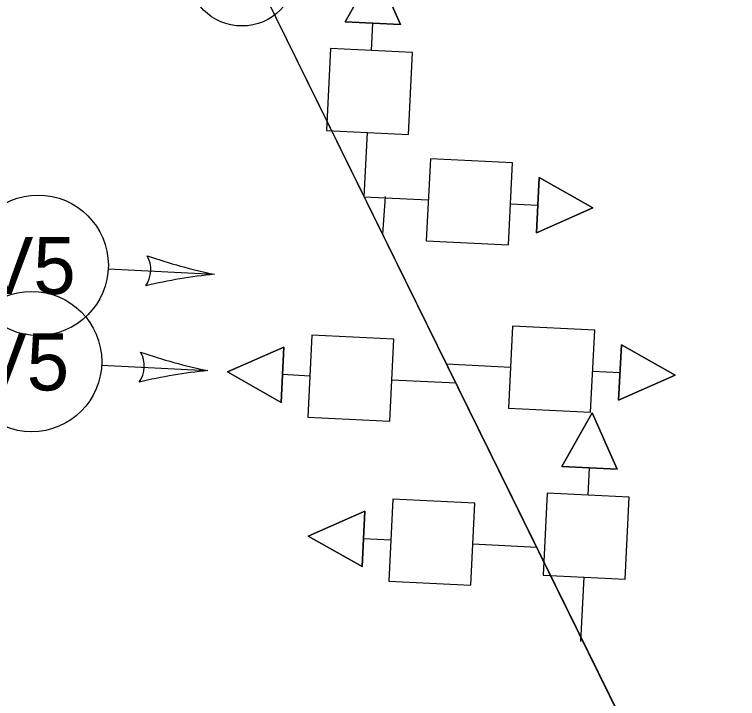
# Model space of a CAD drawing. Extents: x 647787 to 668496, y 640478 to 654412.
# Drawn here: x 659859.5 to 659900.71, y 647427.78 to 647466.77 of the extents above; entities that cross this region are included whole.
import ezdxf

# ---------------------------------------------------------------- set-up
doc = ezdxf.new("R2010")
doc.units = 0
for name, color, linetype in [('TEMP_SIGNAL POLES', 7, 'Continuous'), ('TEMP_SIGNAL_HEAD_STAGE 2', 7, 'Continuous'), ('TEMP_SIGNAL_HEAD_STAGE 2 SALEM', 7, 'Continuous'), ('TEMP_SIGNAL_HEAD_STAGE 5', 7, 'Continuous'), ('TEMP_SIGNAL_POLES_STAGE 1A', 7, 'Continuous'), ('TEXT_TEMP_SIGNAL_POLES_STAGE 4', 7, 'Continuous'), ('TEXT_TEMP_SIGNAL_POLES_STAGE 5', 7, 'Continuous')]:
    doc.layers.add(name, color=color, linetype=linetype)

msp = doc.modelspace()

# ---------------------------------------------------------------- linework, layer by layer
at = {"layer": 'TEMP_SIGNAL POLES'}
for p, q in [((659935.116, 647343.231), (659859.629, 647496.632)), ((659935.116, 647343.231), (659859.629, 647496.632)), ((659935.116, 647343.231), (659859.629, 647496.632)), ((659935.119, 647343.232), (659859.631, 647496.634))]:
    msp.add_line(p, q, dxfattribs=at)
at = {"layer": 'TEMP_SIGNAL_HEAD_STAGE 2'}
for p, q in [((659880.623, 647456.383), (659880.48, 647454.26)), ((659880.623, 647456.383), (659880.48, 647454.26)), ((659880.623, 647456.383), (659880.48, 647454.26)), ((659880.625, 647456.385), (659880.482, 647454.261))]:
    msp.add_line(p, q, dxfattribs=at)
at = {"layer": 'TEMP_SIGNAL_HEAD_STAGE 2 SALEM'}
for points in [[(659880.076, 647469.409), (659878.345, 647466.346), (659881.498, 647466.191)], [(659880.076, 647469.409), (659878.345, 647466.346), (659881.498, 647466.191)], [(659880.076, 647469.409), (659878.345, 647466.346), (659881.498, 647466.191)], [(659880.076, 647469.409), (659878.345, 647466.346), (659881.498, 647466.191)], [(659877.277, 647460.151), (659881.952, 647459.921), (659882.182, 647464.595), (659877.507, 647464.825)], [(659877.277, 647460.151), (659881.952, 647459.921), (659882.182, 647464.595), (659877.507, 647464.825)], [(659877.277, 647460.151), (659881.952, 647459.921), (659882.182, 647464.595), (659877.507, 647464.825)], [(659877.277, 647460.151), (659881.952, 647459.921), (659882.182, 647464.595), (659877.507, 647464.825)], [(659883.203, 647458.541), (659882.972, 647453.866), (659887.647, 647453.636), (659887.877, 647458.311)], [(659883.203, 647458.541), (659882.972, 647453.866), (659887.647, 647453.636), (659887.877, 647458.311)], [(659883.203, 647458.541), (659882.972, 647453.866), (659887.647, 647453.636), (659887.877, 647458.311)], [(659883.203, 647458.541), (659882.972, 647453.866), (659887.647, 647453.636), (659887.877, 647458.311)], [(659892.461, 647455.742), (659889.397, 647457.473), (659889.242, 647454.321)], [(659892.461, 647455.742), (659889.397, 647457.473), (659889.242, 647454.321)], [(659892.461, 647455.742), (659889.397, 647457.473), (659889.242, 647454.321)], [(659892.461, 647455.742), (659889.397, 647457.473), (659889.242, 647454.321)], [(659887.892, 647449.011), (659887.662, 647444.337), (659892.336, 647444.107), (659892.566, 647448.781)], [(659887.892, 647449.011), (659887.662, 647444.337), (659892.336, 647444.107), (659892.566, 647448.781)], [(659887.892, 647449.011), (659887.662, 647444.337), (659892.336, 647444.107), (659892.566, 647448.781)], [(659887.892, 647449.011), (659887.662, 647444.337), (659892.336, 647444.107), (659892.566, 647448.781)], [(659880.899, 647443.595), (659881.129, 647448.269), (659876.454, 647448.499), (659876.224, 647443.825)], [(659880.899, 647443.595), (659881.129, 647448.269), (659876.454, 647448.499), (659876.224, 647443.825)], [(659880.899, 647443.595), (659881.129, 647448.269), (659876.454, 647448.499), (659876.224, 647443.825)], [(659880.899, 647443.595), (659881.129, 647448.269), (659876.454, 647448.499), (659876.224, 647443.825)], [(659871.64, 647446.393), (659874.704, 647444.662), (659874.859, 647447.815)], [(659871.64, 647446.393), (659874.704, 647444.662), (659874.859, 647447.815)], [(659871.64, 647446.393), (659874.704, 647444.662), (659874.859, 647447.815)], [(659871.64, 647446.393), (659874.704, 647444.662), (659874.859, 647447.815)], [(659897.15, 647446.213), (659894.087, 647447.943), (659893.932, 647444.791)], [(659897.15, 647446.213), (659894.087, 647447.943), (659893.932, 647444.791)], [(659897.15, 647446.213), (659894.087, 647447.943), (659893.932, 647444.791)], [(659897.15, 647446.213), (659894.087, 647447.943), (659893.932, 647444.791)], [(659892.421, 647444.064), (659890.69, 647441), (659893.843, 647440.845)], [(659892.421, 647444.064), (659890.69, 647441), (659893.843, 647440.845)], [(659892.421, 647444.064), (659890.69, 647441), (659893.843, 647440.845)], [(659892.421, 647444.064), (659890.69, 647441), (659893.843, 647440.845)], [(659889.623, 647434.805), (659894.297, 647434.575), (659894.527, 647439.249), (659889.853, 647439.479)], [(659889.623, 647434.805), (659894.297, 647434.575), (659894.527, 647439.249), (659889.853, 647439.479)], [(659889.623, 647434.805), (659894.297, 647434.575), (659894.527, 647439.249), (659889.853, 647439.479)], [(659889.623, 647434.805), (659894.297, 647434.575), (659894.527, 647439.249), (659889.853, 647439.479)], [(659885.503, 647434.237), (659885.733, 647438.912), (659881.059, 647439.142), (659880.829, 647434.468)], [(659885.503, 647434.237), (659885.733, 647438.912), (659881.059, 647439.142), (659880.829, 647434.468)], [(659885.503, 647434.237), (659885.733, 647438.912), (659881.059, 647439.142), (659880.829, 647434.468)], [(659885.503, 647434.237), (659885.733, 647438.912), (659881.059, 647439.142), (659880.829, 647434.468)], [(659876.245, 647437.036), (659879.308, 647435.305), (659879.463, 647438.458)], [(659876.245, 647437.036), (659879.308, 647435.305), (659879.463, 647438.458)], [(659876.245, 647437.036), (659879.308, 647435.305), (659879.463, 647438.458)], [(659876.245, 647437.036), (659879.308, 647435.305), (659879.463, 647438.458)]]:
    msp.add_lwpolyline(points, close=True, dxfattribs=at)
for points in [[(659881.498, 647466.191), (659878.345, 647466.346), (659880.076, 647469.409), (659881.498, 647466.191)], [(659881.498, 647466.191), (659878.345, 647466.346), (659880.076, 647469.409), (659881.498, 647466.191)], [(659881.498, 647466.191), (659878.345, 647466.346), (659880.076, 647469.409), (659881.498, 647466.191)], [(659881.498, 647466.191), (659878.345, 647466.346), (659880.076, 647469.409), (659881.498, 647466.191)], [(659879.845, 647464.71), (659879.921, 647466.268)], [(659879.845, 647464.71), (659879.921, 647466.268)], [(659879.845, 647464.71), (659879.921, 647466.268)], [(659879.845, 647464.71), (659879.921, 647466.268)], [(659879.435, 647456.383), (659879.615, 647460.036)], [(659879.435, 647456.383), (659879.615, 647460.036)], [(659879.435, 647456.383), (659879.615, 647460.036)], [(659879.435, 647456.383), (659879.615, 647460.036)], [(659889.242, 647454.321), (659889.397, 647457.473), (659892.461, 647455.742), (659889.242, 647454.321)], [(659889.242, 647454.321), (659889.397, 647457.473), (659892.461, 647455.742), (659889.242, 647454.321)], [(659889.242, 647454.321), (659889.397, 647457.473), (659892.461, 647455.742), (659889.242, 647454.321)], [(659889.242, 647454.321), (659889.397, 647457.473), (659892.461, 647455.742), (659889.242, 647454.321)], [(659879.435, 647456.383), (659883.087, 647456.204)], [(659879.435, 647456.383), (659883.087, 647456.204)], [(659879.435, 647456.383), (659883.087, 647456.204)], [(659879.435, 647456.383), (659883.087, 647456.204)], [(659887.762, 647455.974), (659889.32, 647455.897)], [(659887.762, 647455.974), (659889.32, 647455.897)], [(659887.762, 647455.974), (659889.32, 647455.897)], [(659887.762, 647455.974), (659889.32, 647455.897)], [(659874.859, 647447.815), (659874.704, 647444.662), (659871.64, 647446.393), (659874.859, 647447.815)], [(659874.859, 647447.815), (659874.704, 647444.662), (659871.64, 647446.393), (659874.859, 647447.815)], [(659874.859, 647447.815), (659874.704, 647444.662), (659871.64, 647446.393), (659874.859, 647447.815)], [(659874.859, 647447.815), (659874.704, 647444.662), (659871.64, 647446.393), (659874.859, 647447.815)], [(659893.932, 647444.791), (659894.087, 647447.943), (659897.15, 647446.213), (659893.932, 647444.791)], [(659893.932, 647444.791), (659894.087, 647447.943), (659897.15, 647446.213), (659893.932, 647444.791)], [(659893.932, 647444.791), (659894.087, 647447.943), (659897.15, 647446.213), (659893.932, 647444.791)], [(659893.932, 647444.791), (659894.087, 647447.943), (659897.15, 647446.213), (659893.932, 647444.791)], [(659884.124, 647446.854), (659887.777, 647446.674)], [(659884.124, 647446.854), (659887.777, 647446.674)], [(659884.124, 647446.854), (659887.777, 647446.674)], [(659884.124, 647446.854), (659887.777, 647446.674)], [(659892.451, 647446.444), (659894.009, 647446.367)], [(659892.451, 647446.444), (659894.009, 647446.367)], [(659892.451, 647446.444), (659894.009, 647446.367)], [(659892.451, 647446.444), (659894.009, 647446.367)], [(659876.339, 647446.162), (659874.781, 647446.239)], [(659876.339, 647446.162), (659874.781, 647446.239)], [(659876.339, 647446.162), (659874.781, 647446.239)], [(659876.339, 647446.162), (659874.781, 647446.239)], [(659884.666, 647445.752), (659881.014, 647445.932)], [(659884.666, 647445.752), (659881.014, 647445.932)], [(659884.666, 647445.752), (659881.014, 647445.932)], [(659884.666, 647445.752), (659881.014, 647445.932)], [(659893.843, 647440.845), (659890.69, 647441), (659892.421, 647444.064), (659893.843, 647440.845)], [(659893.843, 647440.845), (659890.69, 647441), (659892.421, 647444.064), (659893.843, 647440.845)], [(659893.843, 647440.845), (659890.69, 647441), (659892.421, 647444.064), (659893.843, 647440.845)], [(659893.843, 647440.845), (659890.69, 647441), (659892.421, 647444.064), (659893.843, 647440.845)], [(659892.19, 647439.364), (659892.267, 647440.923)], [(659892.19, 647439.364), (659892.267, 647440.923)], [(659892.19, 647439.364), (659892.267, 647440.923)], [(659892.19, 647439.364), (659892.267, 647440.923)], [(659879.463, 647438.458), (659879.308, 647435.305), (659876.245, 647437.036), (659879.463, 647438.458)], [(659879.463, 647438.458), (659879.308, 647435.305), (659876.245, 647437.036), (659879.463, 647438.458)], [(659879.463, 647438.458), (659879.308, 647435.305), (659876.245, 647437.036), (659879.463, 647438.458)], [(659879.463, 647438.458), (659879.308, 647435.305), (659876.245, 647437.036), (659879.463, 647438.458)], [(659880.944, 647436.805), (659879.386, 647436.881)], [(659880.944, 647436.805), (659879.386, 647436.881)], [(659880.944, 647436.805), (659879.386, 647436.881)], [(659880.944, 647436.805), (659879.386, 647436.881)], [(659889.271, 647436.395), (659885.618, 647436.575)], [(659889.271, 647436.395), (659885.618, 647436.575)], [(659889.271, 647436.395), (659885.618, 647436.575)], [(659889.271, 647436.395), (659885.618, 647436.575)], [(659891.78, 647431.037), (659891.96, 647434.69)], [(659891.78, 647431.037), (659891.96, 647434.69)], [(659891.78, 647431.037), (659891.96, 647434.69)], [(659891.78, 647431.037), (659891.96, 647434.69)]]:
    msp.add_lwpolyline(points, dxfattribs=at)
msp.add_circle((659872.465, 647469.201), 3.089, dxfattribs=at)
msp.add_circle((659872.465, 647469.201), 3.089, dxfattribs=at)
at = {"layer": 'TEMP_SIGNAL_HEAD_STAGE 5'}
for p, q in [((659864.848, 647452.269), (659870.905, 647451.961)), ((659864.473, 647446.781), (659870.529, 647446.473))]:
    msp.add_line(p, q, dxfattribs=at)
for centre in [(659860.854, 647452.471), (659860.478, 647446.983)]:
    msp.add_circle(centre, 4, dxfattribs=at)
for centre, radius, start, end in [((659865.645, 647452.227), 1.629, 325.2481, 28.9427), ((659876.782, 647480.839), 29.47, 250.7591, 258.4972), ((659873.84, 647422.636), 29.472, 95.7147, 103.4528), ((659865.269, 647446.739), 1.629, 325.2481, 28.9427), ((659876.406, 647475.351), 29.47, 250.7591, 258.4972), ((659873.464, 647417.148), 29.472, 95.7147, 103.4528)]:
    msp.add_arc(centre, radius, start, end, dxfattribs=at)
at = {"layer": 'TEMP_SIGNAL_POLES_STAGE 1A'}
msp.add_line((659864.848, 647452.269), (659870.905, 647451.961), dxfattribs=at)
msp.add_circle((659860.854, 647452.471), 4, dxfattribs=at)
for centre, radius, start, end in [((659865.645, 647452.227), 1.629, 325.2481, 28.9427), ((659876.782, 647480.839), 29.47, 250.7591, 258.4972), ((659873.84, 647422.636), 29.472, 95.7147, 103.4528)]:
    msp.add_arc(centre, radius, start, end, dxfattribs=at)

# ---------------------------------------------------------------- texts
at = {"layer": 'TEXT_TEMP_SIGNAL_POLES_STAGE 4'}
msp.add_text('V5', height=3.25, dxfattribs=at).set_placement((659857.302, 647445.342))
at = {"layer": 'TEXT_TEMP_SIGNAL_POLES_STAGE 5'}
msp.add_text('V5', height=3.25, dxfattribs=at).set_placement((659857.678, 647450.83))

doc.saveas('drawing.dxf')
